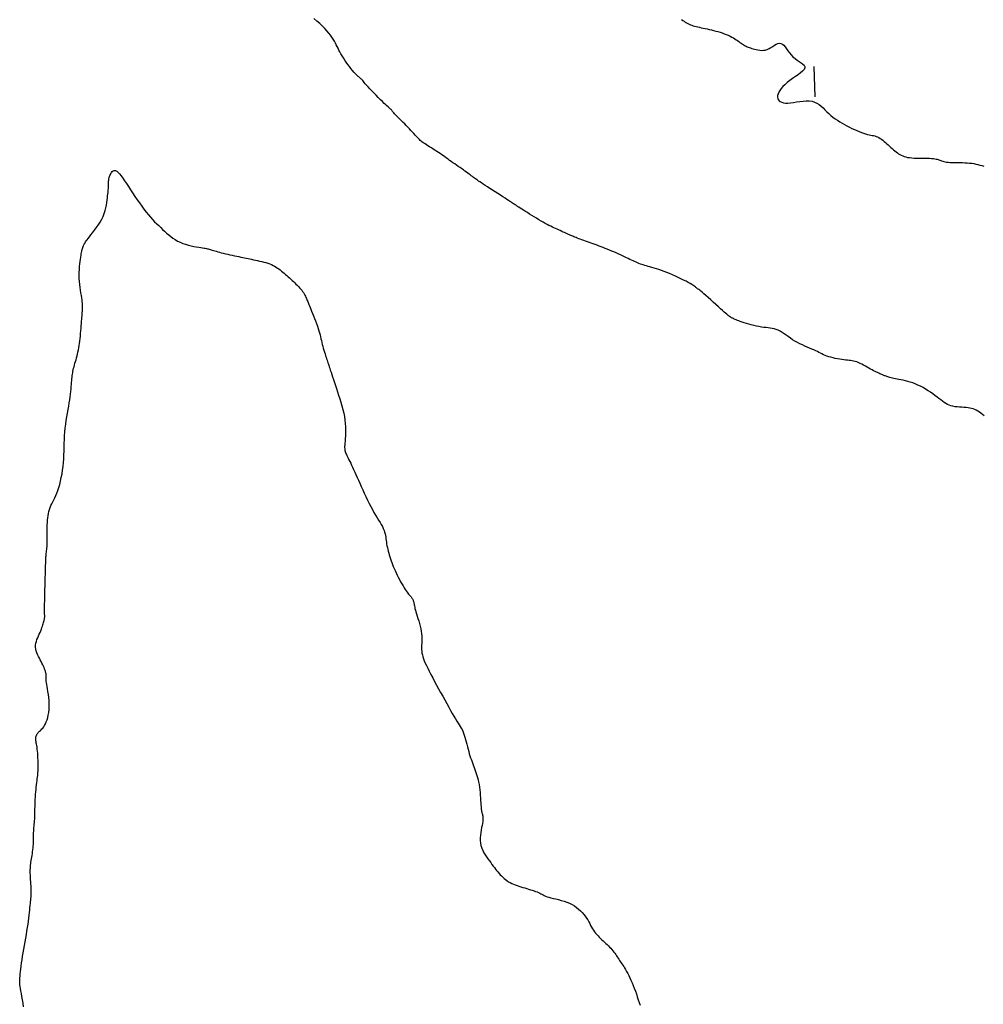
# Model space of a CAD drawing. Header units: millimetres. Extents: x 32690613 to 32693367, y 5343692 to 5344708.
# Tile 843 of 1009: x 32692958 to 32692990, y 5344337 to 5344370. Entities that reach past the tile are written whole.
import ezdxf

# ---------------------------------------------------------------- set-up
doc = ezdxf.new("R2010")
doc.units = ezdxf.units.MM
doc.header["$LTSCALE"] = 20
doc.layers.add('02-DGM_HL_491.50', color=72, linetype='Continuous')
doc.layers.add('02-DGM_HL_492.00', color=82, linetype='Continuous')

msp = doc.modelspace()

# ---------------------------------------------------------------- linework, layer by layer
at = {"layer": '02-DGM_HL_491.50', "elevation": 491.5, "flags": 128}
msp.add_lwpolyline([(32692958.275, 5344337.271), (32692958.255, 5344337.388), (32692958.236, 5344337.5), (32692958.218, 5344337.607), (32692958.201, 5344337.706), (32692958.186, 5344337.794), (32692958.173, 5344337.872), (32692958.162, 5344337.937), (32692958.154, 5344337.991), (32692958.149, 5344338.039), (32692958.146, 5344338.082), (32692958.146, 5344338.125), (32692958.148, 5344338.169), (32692958.151, 5344338.219), (32692958.157, 5344338.276), (32692958.164, 5344338.344), (32692958.173, 5344338.423), (32692958.184, 5344338.51), (32692958.196, 5344338.605), (32692958.21, 5344338.707), (32692958.226, 5344338.815), (32692958.243, 5344338.927), (32692958.261, 5344339.043), (32692958.281, 5344339.161), (32692958.302, 5344339.28), (32692958.323, 5344339.4), (32692958.344, 5344339.519), (32692958.364, 5344339.637), (32692958.384, 5344339.753), (32692958.403, 5344339.865), (32692958.419, 5344339.973), (32692958.434, 5344340.077), (32692958.446, 5344340.175), (32692958.457, 5344340.268), (32692958.467, 5344340.356), (32692958.475, 5344340.438), (32692958.482, 5344340.515), (32692958.489, 5344340.587), (32692958.496, 5344340.652), (32692958.502, 5344340.712), (32692958.508, 5344340.768), (32692958.513, 5344340.821), (32692958.518, 5344340.872), (32692958.521, 5344340.923), (32692958.524, 5344340.975), (32692958.525, 5344341.03), (32692958.524, 5344341.089), (32692958.522, 5344341.153), (32692958.519, 5344341.221), (32692958.514, 5344341.292), (32692958.51, 5344341.364), (32692958.505, 5344341.437), (32692958.5, 5344341.508), (32692958.496, 5344341.576), (32692958.494, 5344341.641), (32692958.492, 5344341.701), (32692958.493, 5344341.757), (32692958.495, 5344341.81), (32692958.498, 5344341.86), (32692958.503, 5344341.909), (32692958.509, 5344341.958), (32692958.516, 5344342.008), (32692958.524, 5344342.059), (32692958.532, 5344342.113), (32692958.542, 5344342.169), (32692958.551, 5344342.227), (32692958.561, 5344342.287), (32692958.57, 5344342.348), (32692958.578, 5344342.409), (32692958.585, 5344342.472), (32692958.591, 5344342.535), (32692958.595, 5344342.597), (32692958.597, 5344342.66), (32692958.599, 5344342.722), (32692958.6, 5344342.783), (32692958.6, 5344342.844), (32692958.601, 5344342.904), (32692958.602, 5344342.964), (32692958.605, 5344343.022), (32692958.608, 5344343.078), (32692958.613, 5344343.135), (32692958.618, 5344343.19), (32692958.624, 5344343.246), (32692958.629, 5344343.303), (32692958.635, 5344343.361), (32692958.639, 5344343.42), (32692958.642, 5344343.482), (32692958.645, 5344343.546), (32692958.646, 5344343.612), (32692958.646, 5344343.681), (32692958.646, 5344343.752), (32692958.647, 5344343.825), (32692958.648, 5344343.901), (32692958.65, 5344343.978), (32692958.653, 5344344.058), (32692958.658, 5344344.139), (32692958.665, 5344344.221), (32692958.672, 5344344.303), (32692958.68, 5344344.384), (32692958.689, 5344344.462), (32692958.698, 5344344.537), (32692958.707, 5344344.609), (32692958.715, 5344344.674), (32692958.723, 5344344.734), (32692958.73, 5344344.79), (32692958.735, 5344344.842), (32692958.74, 5344344.893), (32692958.745, 5344344.945), (32692958.748, 5344344.998), (32692958.75, 5344345.055), (32692958.751, 5344345.118), (32692958.751, 5344345.187), (32692958.75, 5344345.261), (32692958.748, 5344345.338), (32692958.745, 5344345.417), (32692958.741, 5344345.495), (32692958.735, 5344345.571), (32692958.729, 5344345.643), (32692958.722, 5344345.709), (32692958.714, 5344345.767), (32692958.706, 5344345.819), (32692958.697, 5344345.864), (32692958.689, 5344345.905), (32692958.682, 5344345.942), (32692958.676, 5344345.975), (32692958.672, 5344346.007), (32692958.671, 5344346.037), (32692958.672, 5344346.067), (32692958.677, 5344346.097), (32692958.684, 5344346.126), (32692958.693, 5344346.154), (32692958.705, 5344346.181), (32692958.72, 5344346.206), (32692958.736, 5344346.231), (32692958.755, 5344346.253), (32692958.776, 5344346.274), (32692958.799, 5344346.294), (32692958.824, 5344346.315), (32692958.849, 5344346.339), (32692958.876, 5344346.365), (32692958.903, 5344346.397), (32692958.931, 5344346.434), (32692958.959, 5344346.479), (32692958.987, 5344346.533), (32692959.015, 5344346.594), (32692959.04, 5344346.664), (32692959.063, 5344346.739), (32692959.083, 5344346.821), (32692959.099, 5344346.909), (32692959.11, 5344347.001), (32692959.115, 5344347.097), (32692959.115, 5344347.197), (32692959.109, 5344347.298), (32692959.099, 5344347.398), (32692959.087, 5344347.496), (32692959.072, 5344347.589), (32692959.058, 5344347.676), (32692959.044, 5344347.754), (32692959.032, 5344347.822), (32692959.022, 5344347.879), (32692959.016, 5344347.924), (32692959.012, 5344347.96), (32692959.01, 5344347.989), (32692959.009, 5344348.012), (32692959.009, 5344348.03), (32692959.01, 5344348.046), (32692959.012, 5344348.061), (32692959.013, 5344348.076), (32692959.014, 5344348.092), (32692959.015, 5344348.109), (32692959.014, 5344348.128), (32692959.012, 5344348.148), (32692959.009, 5344348.172), (32692959.004, 5344348.198), (32692958.996, 5344348.227), (32692958.987, 5344348.26), (32692958.974, 5344348.296), (32692958.96, 5344348.335), (32692958.942, 5344348.377), (32692958.923, 5344348.422), (32692958.901, 5344348.469), (32692958.876, 5344348.519), (32692958.849, 5344348.571), (32692958.82, 5344348.625), (32692958.789, 5344348.681), (32692958.759, 5344348.739), (32692958.731, 5344348.798), (32692958.706, 5344348.858), (32692958.686, 5344348.918), (32692958.672, 5344348.98), (32692958.665, 5344349.042), (32692958.667, 5344349.105), (32692958.676, 5344349.168), (32692958.692, 5344349.23), (32692958.712, 5344349.292), (32692958.735, 5344349.352), (32692958.761, 5344349.412), (32692958.787, 5344349.47), (32692958.812, 5344349.526), (32692958.835, 5344349.58), (32692958.855, 5344349.632), (32692958.874, 5344349.681), (32692958.89, 5344349.727), (32692958.905, 5344349.771), (32692958.918, 5344349.811), (32692958.929, 5344349.848), (32692958.938, 5344349.881), (32692958.945, 5344349.911), (32692958.952, 5344349.938), (32692958.956, 5344349.962), (32692958.96, 5344349.983), (32692958.962, 5344350.003), (32692958.964, 5344350.022), (32692958.965, 5344350.039), (32692958.965, 5344350.056), (32692958.965, 5344350.074), (32692958.964, 5344350.093), (32692958.963, 5344350.115), (32692958.962, 5344350.141), (32692958.961, 5344350.173), (32692958.961, 5344350.212), (32692958.96, 5344350.26), (32692958.961, 5344350.317), (32692958.961, 5344350.385), (32692958.963, 5344350.462), (32692958.964, 5344350.548), (32692958.966, 5344350.639), (32692958.969, 5344350.736), (32692958.971, 5344350.836), (32692958.974, 5344350.937), (32692958.977, 5344351.038), (32692958.98, 5344351.138), (32692958.982, 5344351.235), (32692958.985, 5344351.329), (32692958.987, 5344351.419), (32692958.99, 5344351.504), (32692958.992, 5344351.584), (32692958.994, 5344351.658), (32692958.996, 5344351.724), (32692958.998, 5344351.783), (32692958.999, 5344351.835), (32692959.001, 5344351.882), (32692959.002, 5344351.924), (32692959.004, 5344351.963), (32692959.007, 5344352), (32692959.009, 5344352.036), (32692959.013, 5344352.072), (32692959.017, 5344352.11), (32692959.022, 5344352.149), (32692959.026, 5344352.19), (32692959.031, 5344352.234), (32692959.036, 5344352.282), (32692959.04, 5344352.333), (32692959.043, 5344352.389), (32692959.045, 5344352.449), (32692959.047, 5344352.514), (32692959.047, 5344352.583), (32692959.047, 5344352.656), (32692959.046, 5344352.732), (32692959.046, 5344352.809), (32692959.046, 5344352.888), (32692959.047, 5344352.966), (32692959.049, 5344353.045), (32692959.053, 5344353.121), (32692959.058, 5344353.197), (32692959.066, 5344353.27), (32692959.076, 5344353.342), (32692959.088, 5344353.413), (32692959.104, 5344353.481), (32692959.122, 5344353.548), (32692959.144, 5344353.612), (32692959.169, 5344353.675), (32692959.198, 5344353.737), (32692959.228, 5344353.799), (32692959.261, 5344353.864), (32692959.294, 5344353.932), (32692959.328, 5344354.005), (32692959.361, 5344354.084), (32692959.394, 5344354.17), (32692959.426, 5344354.265), (32692959.455, 5344354.367), (32692959.483, 5344354.477), (32692959.508, 5344354.591), (32692959.531, 5344354.711), (32692959.55, 5344354.833), (32692959.566, 5344354.957), (32692959.579, 5344355.083), (32692959.588, 5344355.208), (32692959.594, 5344355.333), (32692959.598, 5344355.459), (32692959.601, 5344355.584), (32692959.604, 5344355.709), (32692959.608, 5344355.834), (32692959.614, 5344355.96), (32692959.623, 5344356.085), (32692959.636, 5344356.211), (32692959.652, 5344356.336), (32692959.67, 5344356.459), (32692959.689, 5344356.581), (32692959.709, 5344356.7), (32692959.73, 5344356.816), (32692959.749, 5344356.929), (32692959.767, 5344357.036), (32692959.782, 5344357.138), (32692959.796, 5344357.235), (32692959.807, 5344357.327), (32692959.817, 5344357.413), (32692959.826, 5344357.494), (32692959.833, 5344357.57), (32692959.839, 5344357.641), (32692959.845, 5344357.706), (32692959.85, 5344357.766), (32692959.855, 5344357.822), (32692959.86, 5344357.875), (32692959.866, 5344357.925), (32692959.872, 5344357.973), (32692959.88, 5344358.021), (32692959.889, 5344358.069), (32692959.899, 5344358.118), (32692959.911, 5344358.168), (32692959.925, 5344358.221), (32692959.94, 5344358.275), (32692959.956, 5344358.332), (32692959.973, 5344358.389), (32692959.989, 5344358.449), (32692960.006, 5344358.51), (32692960.022, 5344358.572), (32692960.037, 5344358.636), (32692960.052, 5344358.702), (32692960.066, 5344358.769), (32692960.079, 5344358.838), (32692960.091, 5344358.91), (32692960.102, 5344358.984), (32692960.113, 5344359.061), (32692960.123, 5344359.141), (32692960.132, 5344359.224), (32692960.141, 5344359.308), (32692960.149, 5344359.393), (32692960.156, 5344359.477), (32692960.163, 5344359.559), (32692960.169, 5344359.637), (32692960.174, 5344359.71), (32692960.179, 5344359.776), (32692960.183, 5344359.835), (32692960.187, 5344359.887), (32692960.19, 5344359.933), (32692960.193, 5344359.974), (32692960.195, 5344360.01), (32692960.198, 5344360.043), (32692960.2, 5344360.074), (32692960.202, 5344360.102), (32692960.204, 5344360.131), (32692960.206, 5344360.159), (32692960.206, 5344360.189), (32692960.206, 5344360.223), (32692960.204, 5344360.26), (32692960.201, 5344360.303), (32692960.195, 5344360.353), (32692960.187, 5344360.41), (32692960.177, 5344360.477), (32692960.164, 5344360.552), (32692960.15, 5344360.634), (32692960.137, 5344360.721), (32692960.124, 5344360.814), (32692960.112, 5344360.909), (32692960.103, 5344361.008), (32692960.097, 5344361.107), (32692960.095, 5344361.207), (32692960.097, 5344361.306), (32692960.101, 5344361.403), (32692960.108, 5344361.496), (32692960.117, 5344361.584), (32692960.126, 5344361.667), (32692960.136, 5344361.743), (32692960.146, 5344361.81), (32692960.155, 5344361.868), (32692960.163, 5344361.918), (32692960.171, 5344361.961), (32692960.178, 5344361.997), (32692960.185, 5344362.027), (32692960.191, 5344362.053), (32692960.197, 5344362.076), (32692960.202, 5344362.096), (32692960.208, 5344362.114), (32692960.213, 5344362.131), (32692960.219, 5344362.147), (32692960.224, 5344362.162), (32692960.23, 5344362.177), (32692960.237, 5344362.192), (32692960.244, 5344362.207), (32692960.252, 5344362.223), (32692960.261, 5344362.239), (32692960.272, 5344362.258), (32692960.285, 5344362.279), (32692960.302, 5344362.305), (32692960.324, 5344362.336), (32692960.352, 5344362.373), (32692960.386, 5344362.418), (32692960.427, 5344362.471), (32692960.477, 5344362.534), (32692960.533, 5344362.605), (32692960.593, 5344362.684), (32692960.654, 5344362.768), (32692960.716, 5344362.857), (32692960.775, 5344362.949), (32692960.829, 5344363.044), (32692960.877, 5344363.139), (32692960.915, 5344363.235), (32692960.946, 5344363.329), (32692960.97, 5344363.42), (32692960.988, 5344363.509), (32692961.002, 5344363.593), (32692961.012, 5344363.673), (32692961.019, 5344363.746), (32692961.025, 5344363.812), (32692961.031, 5344363.871), (32692961.037, 5344363.924), (32692961.042, 5344363.97), (32692961.046, 5344364.011), (32692961.05, 5344364.048), (32692961.053, 5344364.081), (32692961.055, 5344364.113), (32692961.056, 5344364.143), (32692961.056, 5344364.172), (32692961.056, 5344364.201), (32692961.056, 5344364.231), (32692961.056, 5344364.262), (32692961.058, 5344364.295), (32692961.061, 5344364.33), (32692961.067, 5344364.367), (32692961.076, 5344364.408), (32692961.089, 5344364.451), (32692961.105, 5344364.496), (32692961.125, 5344364.538), (32692961.149, 5344364.577), (32692961.176, 5344364.609), (32692961.207, 5344364.632), (32692961.241, 5344364.642), (32692961.279, 5344364.638), (32692961.32, 5344364.617), (32692961.364, 5344364.581), (32692961.412, 5344364.53), (32692961.464, 5344364.467), (32692961.518, 5344364.392), (32692961.577, 5344364.308), (32692961.638, 5344364.216), (32692961.703, 5344364.117), (32692961.771, 5344364.013), (32692961.842, 5344363.906), (32692961.915, 5344363.796), (32692961.989, 5344363.687), (32692962.064, 5344363.579), (32692962.139, 5344363.473), (32692962.213, 5344363.373), (32692962.286, 5344363.278), (32692962.358, 5344363.191), (32692962.427, 5344363.11), (32692962.496, 5344363.035), (32692962.563, 5344362.966), (32692962.63, 5344362.9), (32692962.695, 5344362.837), (32692962.76, 5344362.775), (32692962.825, 5344362.715), (32692962.89, 5344362.655), (32692962.956, 5344362.596), (32692963.023, 5344362.538), (32692963.091, 5344362.482), (32692963.163, 5344362.429), (32692963.237, 5344362.379), (32692963.315, 5344362.334), (32692963.398, 5344362.293), (32692963.485, 5344362.257), (32692963.575, 5344362.226), (32692963.666, 5344362.2), (32692963.757, 5344362.178), (32692963.844, 5344362.159), (32692963.927, 5344362.143), (32692964.004, 5344362.13), (32692964.072, 5344362.119), (32692964.13, 5344362.11), (32692964.179, 5344362.102), (32692964.221, 5344362.095), (32692964.257, 5344362.088), (32692964.29, 5344362.082), (32692964.32, 5344362.075), (32692964.349, 5344362.067), (32692964.38, 5344362.059), (32692964.413, 5344362.049), (32692964.449, 5344362.038), (32692964.488, 5344362.025), (32692964.531, 5344362.012), (32692964.578, 5344361.998), (32692964.629, 5344361.982), (32692964.685, 5344361.967), (32692964.745, 5344361.951), (32692964.811, 5344361.934), (32692964.881, 5344361.918), (32692964.953, 5344361.901), (32692965.027, 5344361.885), (32692965.102, 5344361.868), (32692965.176, 5344361.853), (32692965.248, 5344361.837), (32692965.318, 5344361.823), (32692965.383, 5344361.809), (32692965.445, 5344361.796), (32692965.505, 5344361.784), (32692965.563, 5344361.772), (32692965.62, 5344361.76), (32692965.679, 5344361.748), (32692965.738, 5344361.735), (32692965.8, 5344361.722), (32692965.864, 5344361.709), (32692965.931, 5344361.694), (32692965.999, 5344361.679), (32692966.067, 5344361.663), (32692966.135, 5344361.645), (32692966.202, 5344361.627), (32692966.266, 5344361.606), (32692966.328, 5344361.584), (32692966.385, 5344361.561), (32692966.439, 5344361.536), (32692966.489, 5344361.509), (32692966.537, 5344361.48), (32692966.583, 5344361.45), (32692966.628, 5344361.419), (32692966.672, 5344361.386), (32692966.715, 5344361.352), (32692966.758, 5344361.317), (32692966.801, 5344361.28), (32692966.844, 5344361.243), (32692966.887, 5344361.204), (32692966.931, 5344361.165), (32692966.974, 5344361.126), (32692967.017, 5344361.086), (32692967.06, 5344361.046), (32692967.103, 5344361.006), (32692967.146, 5344360.966), (32692967.188, 5344360.926), (32692967.229, 5344360.886), (32692967.269, 5344360.846), (32692967.306, 5344360.805), (32692967.342, 5344360.765), (32692967.375, 5344360.725), (32692967.405, 5344360.684), (32692967.432, 5344360.644), (32692967.456, 5344360.604), (32692967.478, 5344360.565), (32692967.498, 5344360.526), (32692967.516, 5344360.489), (32692967.532, 5344360.454), (32692967.547, 5344360.42), (32692967.56, 5344360.388), (32692967.573, 5344360.357), (32692967.585, 5344360.324), (32692967.598, 5344360.29), (32692967.613, 5344360.252), (32692967.629, 5344360.209), (32692967.649, 5344360.16), (32692967.671, 5344360.102), (32692967.698, 5344360.037), (32692967.728, 5344359.963), (32692967.76, 5344359.884), (32692967.793, 5344359.802), (32692967.826, 5344359.717), (32692967.858, 5344359.633), (32692967.888, 5344359.55), (32692967.915, 5344359.471), (32692967.938, 5344359.396), (32692967.958, 5344359.327), (32692967.976, 5344359.261), (32692967.991, 5344359.197), (32692968.006, 5344359.136), (32692968.02, 5344359.075), (32692968.034, 5344359.015), (32692968.049, 5344358.953), (32692968.065, 5344358.891), (32692968.083, 5344358.827), (32692968.102, 5344358.764), (32692968.121, 5344358.701), (32692968.14, 5344358.641), (32692968.159, 5344358.582), (32692968.177, 5344358.528), (32692968.193, 5344358.477), (32692968.208, 5344358.431), (32692968.222, 5344358.389), (32692968.235, 5344358.348), (32692968.249, 5344358.308), (32692968.263, 5344358.266), (32692968.278, 5344358.22), (32692968.294, 5344358.169), (32692968.313, 5344358.111), (32692968.335, 5344358.045), (32692968.359, 5344357.971), (32692968.386, 5344357.89), (32692968.415, 5344357.802), (32692968.446, 5344357.709), (32692968.478, 5344357.609), (32692968.512, 5344357.506), (32692968.548, 5344357.398), (32692968.584, 5344357.286), (32692968.621, 5344357.172), (32692968.657, 5344357.056), (32692968.691, 5344356.939), (32692968.723, 5344356.821), (32692968.75, 5344356.703), (32692968.774, 5344356.586), (32692968.792, 5344356.471), (32692968.804, 5344356.358), (32692968.81, 5344356.249), (32692968.812, 5344356.144), (32692968.81, 5344356.045), (32692968.806, 5344355.951), (32692968.801, 5344355.866), (32692968.795, 5344355.788), (32692968.789, 5344355.721), (32692968.785, 5344355.663), (32692968.782, 5344355.614), (32692968.782, 5344355.572), (32692968.783, 5344355.536), (32692968.786, 5344355.504), (32692968.791, 5344355.474), (32692968.799, 5344355.445), (32692968.809, 5344355.416), (32692968.822, 5344355.383), (32692968.838, 5344355.348), (32692968.856, 5344355.31), (32692968.876, 5344355.269), (32692968.899, 5344355.223), (32692968.923, 5344355.174), (32692968.95, 5344355.12), (32692968.979, 5344355.061), (32692969.009, 5344354.997), (32692969.041, 5344354.928), (32692969.076, 5344354.853), (32692969.112, 5344354.774), (32692969.15, 5344354.69), (32692969.19, 5344354.6), (32692969.232, 5344354.505), (32692969.277, 5344354.405), (32692969.324, 5344354.3), (32692969.372, 5344354.192), (32692969.423, 5344354.081), (32692969.475, 5344353.97), (32692969.527, 5344353.858), (32692969.581, 5344353.749), (32692969.635, 5344353.644), (32692969.689, 5344353.543), (32692969.742, 5344353.448), (32692969.795, 5344353.359), (32692969.846, 5344353.275), (32692969.894, 5344353.196), (32692969.939, 5344353.122), (32692969.98, 5344353.052), (32692970.016, 5344352.986), (32692970.046, 5344352.923), (32692970.071, 5344352.863), (32692970.09, 5344352.805), (32692970.104, 5344352.749), (32692970.116, 5344352.694), (32692970.125, 5344352.64), (32692970.132, 5344352.586), (32692970.139, 5344352.532), (32692970.147, 5344352.477), (32692970.156, 5344352.42), (32692970.167, 5344352.362), (32692970.18, 5344352.303), (32692970.193, 5344352.243), (32692970.208, 5344352.182), (32692970.224, 5344352.121), (32692970.242, 5344352.059), (32692970.26, 5344351.997), (32692970.28, 5344351.936), (32692970.301, 5344351.873), (32692970.323, 5344351.811), (32692970.347, 5344351.747), (32692970.373, 5344351.682), (32692970.401, 5344351.616), (32692970.431, 5344351.548), (32692970.464, 5344351.477), (32692970.5, 5344351.404), (32692970.537, 5344351.331), (32692970.575, 5344351.257), (32692970.615, 5344351.184), (32692970.654, 5344351.114), (32692970.692, 5344351.048), (32692970.729, 5344350.987), (32692970.764, 5344350.933), (32692970.795, 5344350.886), (32692970.824, 5344350.845), (32692970.851, 5344350.811), (32692970.875, 5344350.781), (32692970.898, 5344350.755), (32692970.918, 5344350.732), (32692970.937, 5344350.71), (32692970.954, 5344350.69), (32692970.969, 5344350.67), (32692970.984, 5344350.649), (32692970.997, 5344350.628), (32692971.009, 5344350.607), (32692971.02, 5344350.585), (32692971.029, 5344350.562), (32692971.037, 5344350.538), (32692971.044, 5344350.513), (32692971.05, 5344350.486), (32692971.055, 5344350.458), (32692971.06, 5344350.426), (32692971.066, 5344350.39), (32692971.074, 5344350.351), (32692971.083, 5344350.305), (32692971.096, 5344350.254), (32692971.112, 5344350.196), (32692971.132, 5344350.13), (32692971.155, 5344350.059), (32692971.18, 5344349.981), (32692971.205, 5344349.9), (32692971.229, 5344349.816), (32692971.252, 5344349.731), (32692971.272, 5344349.645), (32692971.287, 5344349.561), (32692971.297, 5344349.478), (32692971.303, 5344349.397), (32692971.305, 5344349.319), (32692971.305, 5344349.243), (32692971.303, 5344349.17), (32692971.301, 5344349.1), (32692971.301, 5344349.033), (32692971.302, 5344348.969), (32692971.306, 5344348.908), (32692971.313, 5344348.849), (32692971.325, 5344348.789), (32692971.34, 5344348.729), (32692971.361, 5344348.665), (32692971.387, 5344348.597), (32692971.418, 5344348.523), (32692971.456, 5344348.441), (32692971.5, 5344348.351), (32692971.55, 5344348.253), (32692971.604, 5344348.147), (32692971.663, 5344348.037), (32692971.726, 5344347.921), (32692971.79, 5344347.802), (32692971.857, 5344347.681), (32692971.924, 5344347.559), (32692971.991, 5344347.437), (32692972.058, 5344347.316), (32692972.123, 5344347.198), (32692972.187, 5344347.084), (32692972.248, 5344346.975), (32692972.306, 5344346.874), (32692972.36, 5344346.78), (32692972.41, 5344346.696), (32692972.456, 5344346.623), (32692972.497, 5344346.558), (32692972.534, 5344346.5), (32692972.567, 5344346.446), (32692972.597, 5344346.395), (32692972.625, 5344346.343), (32692972.651, 5344346.289), (32692972.675, 5344346.23), (32692972.697, 5344346.165), (32692972.719, 5344346.095), (32692972.74, 5344346.02), (32692972.76, 5344345.943), (32692972.781, 5344345.864), (32692972.801, 5344345.784), (32692972.821, 5344345.706), (32692972.841, 5344345.629), (32692972.862, 5344345.555), (32692972.884, 5344345.485), (32692972.906, 5344345.417), (32692972.929, 5344345.351), (32692972.951, 5344345.287), (32692972.974, 5344345.224), (32692972.997, 5344345.162), (32692973.021, 5344345.1), (32692973.044, 5344345.038), (32692973.067, 5344344.976), (32692973.089, 5344344.912), (32692973.111, 5344344.846), (32692973.131, 5344344.778), (32692973.149, 5344344.706), (32692973.166, 5344344.63), (32692973.181, 5344344.55), (32692973.194, 5344344.465), (32692973.204, 5344344.376), (32692973.213, 5344344.287), (32692973.22, 5344344.197), (32692973.226, 5344344.11), (32692973.231, 5344344.028), (32692973.236, 5344343.953), (32692973.241, 5344343.885), (32692973.245, 5344343.828), (32692973.25, 5344343.779), (32692973.255, 5344343.739), (32692973.26, 5344343.704), (32692973.265, 5344343.673), (32692973.271, 5344343.646), (32692973.276, 5344343.62), (32692973.282, 5344343.595), (32692973.289, 5344343.568), (32692973.295, 5344343.54), (32692973.3, 5344343.508), (32692973.304, 5344343.472), (32692973.305, 5344343.432), (32692973.304, 5344343.387), (32692973.3, 5344343.335), (32692973.292, 5344343.276), (32692973.28, 5344343.209), (32692973.266, 5344343.136), (32692973.25, 5344343.057), (32692973.236, 5344342.974), (32692973.225, 5344342.889), (32692973.218, 5344342.803), (32692973.218, 5344342.716), (32692973.226, 5344342.631), (32692973.243, 5344342.548), (32692973.269, 5344342.469), (32692973.302, 5344342.392), (32692973.34, 5344342.317), (32692973.383, 5344342.246), (32692973.427, 5344342.178), (32692973.473, 5344342.113), (32692973.518, 5344342.05), (32692973.561, 5344341.991), (32692973.602, 5344341.934), (32692973.642, 5344341.88), (32692973.681, 5344341.829), (32692973.719, 5344341.779), (32692973.757, 5344341.731), (32692973.795, 5344341.685), (32692973.834, 5344341.64), (32692973.874, 5344341.596), (32692973.915, 5344341.554), (32692973.957, 5344341.513), (32692974.001, 5344341.474), (32692974.047, 5344341.436), (32692974.095, 5344341.401), (32692974.144, 5344341.368), (32692974.196, 5344341.337), (32692974.251, 5344341.309), (32692974.307, 5344341.284), (32692974.366, 5344341.26), (32692974.426, 5344341.239), (32692974.487, 5344341.218), (32692974.55, 5344341.199), (32692974.613, 5344341.18), (32692974.676, 5344341.161), (32692974.739, 5344341.143), (32692974.801, 5344341.125), (32692974.863, 5344341.106), (32692974.922, 5344341.088), (32692974.979, 5344341.069), (32692975.032, 5344341.05), (32692975.081, 5344341.031), (32692975.126, 5344341.012), (32692975.167, 5344340.993), (32692975.203, 5344340.974), (32692975.239, 5344340.954), (32692975.275, 5344340.935), (32692975.314, 5344340.915), (32692975.358, 5344340.896), (32692975.408, 5344340.877), (32692975.466, 5344340.859), (32692975.534, 5344340.84), (32692975.611, 5344340.822), (32692975.694, 5344340.802), (32692975.782, 5344340.781), (32692975.872, 5344340.757), (32692975.964, 5344340.73), (32692976.054, 5344340.699), (32692976.141, 5344340.663), (32692976.223, 5344340.622), (32692976.301, 5344340.576), (32692976.373, 5344340.526), (32692976.44, 5344340.473), (32692976.502, 5344340.417), (32692976.559, 5344340.359), (32692976.611, 5344340.299), (32692976.658, 5344340.238), (32692976.699, 5344340.177), (32692976.737, 5344340.117), (32692976.771, 5344340.056), (32692976.803, 5344339.997), (32692976.833, 5344339.939), (32692976.863, 5344339.883), (32692976.894, 5344339.828), (32692976.926, 5344339.776), (32692976.96, 5344339.727), (32692976.997, 5344339.679), (32692977.036, 5344339.634), (32692977.076, 5344339.591), (32692977.117, 5344339.549), (32692977.159, 5344339.508), (32692977.202, 5344339.467), (32692977.245, 5344339.427), (32692977.289, 5344339.387), (32692977.332, 5344339.347), (32692977.374, 5344339.307), (32692977.415, 5344339.267), (32692977.455, 5344339.227), (32692977.493, 5344339.187), (32692977.53, 5344339.146), (32692977.564, 5344339.106), (32692977.595, 5344339.066), (32692977.625, 5344339.025), (32692977.652, 5344338.985), (32692977.679, 5344338.945), (32692977.704, 5344338.905), (32692977.729, 5344338.866), (32692977.754, 5344338.827), (32692977.779, 5344338.789), (32692977.804, 5344338.751), (32692977.831, 5344338.714), (32692977.858, 5344338.675), (32692977.886, 5344338.634), (32692977.916, 5344338.59), (32692977.946, 5344338.543), (32692977.978, 5344338.491), (32692978.011, 5344338.432), (32692978.045, 5344338.368), (32692978.081, 5344338.298), (32692978.117, 5344338.222), (32692978.153, 5344338.141), (32692978.19, 5344338.057), (32692978.226, 5344337.969), (32692978.261, 5344337.879), (32692978.296, 5344337.786), (32692978.329, 5344337.692), (32692978.361, 5344337.598), (32692978.392, 5344337.506), (32692978.422, 5344337.416), (32692978.45, 5344337.33)], dxfattribs=at)
at = {"layer": '02-DGM_HL_492.00', "elevation": 492, "flags": 128}
for points in [[(32692989.718, 5344356.611), (32692989.663, 5344356.659), (32692989.608, 5344356.701), (32692989.556, 5344356.738), (32692989.505, 5344356.77), (32692989.455, 5344356.798), (32692989.405, 5344356.821), (32692989.354, 5344356.841), (32692989.301, 5344356.857), (32692989.245, 5344356.869), (32692989.184, 5344356.879), (32692989.119, 5344356.886), (32692989.05, 5344356.89), (32692988.978, 5344356.895), (32692988.906, 5344356.899), (32692988.833, 5344356.905), (32692988.761, 5344356.913), (32692988.691, 5344356.925), (32692988.626, 5344356.94), (32692988.565, 5344356.961), (32692988.508, 5344356.987), (32692988.453, 5344357.018), (32692988.399, 5344357.053), (32692988.345, 5344357.092), (32692988.29, 5344357.134), (32692988.232, 5344357.18), (32692988.17, 5344357.228), (32692988.103, 5344357.279), (32692988.031, 5344357.331), (32692987.956, 5344357.384), (32692987.877, 5344357.436), (32692987.795, 5344357.487), (32692987.712, 5344357.535), (32692987.628, 5344357.58), (32692987.543, 5344357.621), (32692987.458, 5344357.657), (32692987.374, 5344357.688), (32692987.292, 5344357.715), (32692987.212, 5344357.738), (32692987.134, 5344357.758), (32692987.06, 5344357.776), (32692986.99, 5344357.791), (32692986.924, 5344357.805), (32692986.864, 5344357.818), (32692986.808, 5344357.829), (32692986.757, 5344357.84), (32692986.71, 5344357.851), (32692986.668, 5344357.86), (32692986.628, 5344357.87), (32692986.593, 5344357.879), (32692986.56, 5344357.888), (32692986.529, 5344357.897), (32692986.501, 5344357.907), (32692986.473, 5344357.917), (32692986.447, 5344357.927), (32692986.42, 5344357.938), (32692986.393, 5344357.95), (32692986.364, 5344357.963), (32692986.334, 5344357.977), (32692986.301, 5344357.992), (32692986.265, 5344358.008), (32692986.226, 5344358.026), (32692986.185, 5344358.046), (32692986.141, 5344358.067), (32692986.095, 5344358.09), (32692986.045, 5344358.116), (32692985.994, 5344358.144), (32692985.939, 5344358.174), (32692985.883, 5344358.206), (32692985.825, 5344358.239), (32692985.766, 5344358.271), (32692985.708, 5344358.301), (32692985.65, 5344358.33), (32692985.594, 5344358.355), (32692985.54, 5344358.377), (32692985.488, 5344358.393), (32692985.438, 5344358.405), (32692985.389, 5344358.414), (32692985.34, 5344358.421), (32692985.289, 5344358.426), (32692985.237, 5344358.431), (32692985.18, 5344358.437), (32692985.12, 5344358.444), (32692985.055, 5344358.453), (32692984.986, 5344358.464), (32692984.914, 5344358.477), (32692984.841, 5344358.493), (32692984.769, 5344358.51), (32692984.698, 5344358.528), (32692984.63, 5344358.548), (32692984.567, 5344358.569), (32692984.509, 5344358.591), (32692984.456, 5344358.614), (32692984.405, 5344358.638), (32692984.356, 5344358.662), (32692984.306, 5344358.688), (32692984.254, 5344358.715), (32692984.199, 5344358.742), (32692984.138, 5344358.771), (32692984.072, 5344358.8), (32692983.999, 5344358.83), (32692983.923, 5344358.862), (32692983.843, 5344358.896), (32692983.762, 5344358.932), (32692983.68, 5344358.97), (32692983.599, 5344359.012), (32692983.52, 5344359.056), (32692983.443, 5344359.104), (32692983.37, 5344359.153), (32692983.299, 5344359.204), (32692983.23, 5344359.253), (32692983.163, 5344359.301), (32692983.098, 5344359.345), (32692983.033, 5344359.383), (32692982.969, 5344359.416), (32692982.906, 5344359.441), (32692982.842, 5344359.46), (32692982.777, 5344359.474), (32692982.711, 5344359.484), (32692982.643, 5344359.492), (32692982.573, 5344359.5), (32692982.5, 5344359.509), (32692982.423, 5344359.52), (32692982.343, 5344359.534), (32692982.26, 5344359.551), (32692982.176, 5344359.571), (32692982.092, 5344359.593), (32692982.01, 5344359.615), (32692981.932, 5344359.638), (32692981.858, 5344359.661), (32692981.791, 5344359.683), (32692981.732, 5344359.703), (32692981.68, 5344359.721), (32692981.634, 5344359.738), (32692981.594, 5344359.754), (32692981.56, 5344359.769), (32692981.53, 5344359.782), (32692981.505, 5344359.794), (32692981.483, 5344359.805), (32692981.464, 5344359.814), (32692981.447, 5344359.823), (32692981.432, 5344359.832), (32692981.419, 5344359.84), (32692981.407, 5344359.847), (32692981.396, 5344359.854), (32692981.386, 5344359.862), (32692981.375, 5344359.869), (32692981.364, 5344359.877), (32692981.351, 5344359.886), (32692981.335, 5344359.899), (32692981.314, 5344359.915), (32692981.287, 5344359.938), (32692981.252, 5344359.968), (32692981.208, 5344360.007), (32692981.153, 5344360.056), (32692981.088, 5344360.115), (32692981.013, 5344360.183), (32692980.932, 5344360.257), (32692980.848, 5344360.333), (32692980.764, 5344360.41), (32692980.683, 5344360.483), (32692980.608, 5344360.55), (32692980.541, 5344360.609), (32692980.486, 5344360.657), (32692980.441, 5344360.694), (32692980.404, 5344360.723), (32692980.375, 5344360.745), (32692980.353, 5344360.762), (32692980.334, 5344360.774), (32692980.319, 5344360.785), (32692980.306, 5344360.794), (32692980.293, 5344360.805), (32692980.279, 5344360.817), (32692980.262, 5344360.83), (32692980.242, 5344360.846), (32692980.215, 5344360.865), (32692980.182, 5344360.887), (32692980.141, 5344360.913), (32692980.089, 5344360.943), (32692980.027, 5344360.978), (32692979.955, 5344361.017), (32692979.875, 5344361.058), (32692979.789, 5344361.101), (32692979.699, 5344361.144), (32692979.605, 5344361.188), (32692979.511, 5344361.23), (32692979.417, 5344361.269), (32692979.325, 5344361.306), (32692979.235, 5344361.339), (32692979.149, 5344361.369), (32692979.065, 5344361.397), (32692978.986, 5344361.422), (32692978.911, 5344361.445), (32692978.84, 5344361.466), (32692978.774, 5344361.485), (32692978.714, 5344361.503), (32692978.657, 5344361.519), (32692978.605, 5344361.535), (32692978.555, 5344361.551), (32692978.507, 5344361.566), (32692978.461, 5344361.582), (32692978.415, 5344361.599), (32692978.369, 5344361.618), (32692978.322, 5344361.637), (32692978.273, 5344361.659), (32692978.223, 5344361.682), (32692978.171, 5344361.706), (32692978.117, 5344361.732), (32692978.06, 5344361.759), (32692978.001, 5344361.788), (32692977.938, 5344361.818), (32692977.873, 5344361.848), (32692977.805, 5344361.88), (32692977.736, 5344361.912), (32692977.665, 5344361.944), (32692977.593, 5344361.975), (32692977.521, 5344362.007), (32692977.449, 5344362.037), (32692977.378, 5344362.066), (32692977.309, 5344362.094), (32692977.241, 5344362.121), (32692977.175, 5344362.146), (32692977.109, 5344362.17), (32692977.045, 5344362.194), (32692976.981, 5344362.217), (32692976.917, 5344362.24), (32692976.854, 5344362.263), (32692976.79, 5344362.285), (32692976.728, 5344362.307), (32692976.666, 5344362.329), (32692976.606, 5344362.351), (32692976.549, 5344362.372), (32692976.494, 5344362.392), (32692976.444, 5344362.411), (32692976.397, 5344362.428), (32692976.355, 5344362.445), (32692976.316, 5344362.46), (32692976.28, 5344362.475), (32692976.246, 5344362.489), (32692976.213, 5344362.503), (32692976.18, 5344362.518), (32692976.145, 5344362.534), (32692976.108, 5344362.55), (32692976.069, 5344362.568), (32692976.026, 5344362.588), (32692975.981, 5344362.608), (32692975.934, 5344362.629), (32692975.886, 5344362.651), (32692975.836, 5344362.673), (32692975.786, 5344362.696), (32692975.735, 5344362.719), (32692975.684, 5344362.742), (32692975.632, 5344362.766), (32692975.58, 5344362.791), (32692975.525, 5344362.817), (32692975.469, 5344362.845), (32692975.41, 5344362.875), (32692975.347, 5344362.909), (32692975.281, 5344362.946), (32692975.211, 5344362.987), (32692975.138, 5344363.031), (32692975.063, 5344363.077), (32692974.987, 5344363.124), (32692974.911, 5344363.171), (32692974.837, 5344363.218), (32692974.767, 5344363.263), (32692974.7, 5344363.305), (32692974.639, 5344363.344), (32692974.582, 5344363.379), (32692974.531, 5344363.412), (32692974.483, 5344363.441), (32692974.44, 5344363.468), (32692974.401, 5344363.493), (32692974.366, 5344363.515), (32692974.334, 5344363.536), (32692974.304, 5344363.555), (32692974.276, 5344363.573), (32692974.248, 5344363.592), (32692974.217, 5344363.613), (32692974.181, 5344363.637), (32692974.14, 5344363.664), (32692974.091, 5344363.696), (32692974.032, 5344363.735), (32692973.963, 5344363.78), (32692973.884, 5344363.831), (32692973.8, 5344363.886), (32692973.712, 5344363.942), (32692973.624, 5344363.999), (32692973.537, 5344364.055), (32692973.455, 5344364.108), (32692973.381, 5344364.156), (32692973.315, 5344364.198), (32692973.259, 5344364.234), (32692973.209, 5344364.267), (32692973.166, 5344364.295), (32692973.128, 5344364.321), (32692973.093, 5344364.345), (32692973.06, 5344364.368), (32692973.027, 5344364.391), (32692972.995, 5344364.416), (32692972.961, 5344364.441), (32692972.927, 5344364.468), (32692972.89, 5344364.496), (32692972.852, 5344364.526), (32692972.81, 5344364.557), (32692972.766, 5344364.59), (32692972.719, 5344364.624), (32692972.668, 5344364.661), (32692972.614, 5344364.699), (32692972.558, 5344364.738), (32692972.5, 5344364.777), (32692972.442, 5344364.818), (32692972.384, 5344364.858), (32692972.326, 5344364.897), (32692972.271, 5344364.936), (32692972.217, 5344364.974), (32692972.165, 5344365.012), (32692972.115, 5344365.048), (32692972.064, 5344365.084), (32692972.014, 5344365.12), (32692971.962, 5344365.157), (32692971.91, 5344365.193), (32692971.855, 5344365.23), (32692971.797, 5344365.268), (32692971.738, 5344365.307), (32692971.679, 5344365.345), (32692971.62, 5344365.382), (32692971.563, 5344365.418), (32692971.509, 5344365.452), (32692971.459, 5344365.484), (32692971.414, 5344365.513), (32692971.375, 5344365.539), (32692971.342, 5344365.562), (32692971.312, 5344365.584), (32692971.284, 5344365.606), (32692971.257, 5344365.629), (32692971.23, 5344365.655), (32692971.201, 5344365.684), (32692971.169, 5344365.717), (32692971.132, 5344365.756), (32692971.092, 5344365.8), (32692971.048, 5344365.848), (32692971.001, 5344365.898), (32692970.953, 5344365.951), (32692970.902, 5344366.006), (32692970.851, 5344366.06), (32692970.799, 5344366.114), (32692970.747, 5344366.167), (32692970.695, 5344366.218), (32692970.645, 5344366.267), (32692970.598, 5344366.314), (32692970.552, 5344366.358), (32692970.511, 5344366.399), (32692970.473, 5344366.437), (32692970.44, 5344366.471), (32692970.412, 5344366.501), (32692970.389, 5344366.528), (32692970.369, 5344366.551), (32692970.353, 5344366.572), (32692970.338, 5344366.591), (32692970.325, 5344366.607), (32692970.313, 5344366.622), (32692970.3, 5344366.636), (32692970.286, 5344366.649), (32692970.271, 5344366.663), (32692970.252, 5344366.679), (32692970.229, 5344366.699), (32692970.201, 5344366.723), (32692970.166, 5344366.753), (32692970.125, 5344366.791), (32692970.075, 5344366.838), (32692970.017, 5344366.895), (32692969.952, 5344366.96), (32692969.882, 5344367.031), (32692969.81, 5344367.104), (32692969.738, 5344367.179), (32692969.668, 5344367.252), (32692969.604, 5344367.32), (32692969.546, 5344367.383), (32692969.497, 5344367.437), (32692969.457, 5344367.483), (32692969.424, 5344367.522), (32692969.396, 5344367.555), (32692969.372, 5344367.583), (32692969.351, 5344367.608), (32692969.332, 5344367.628), (32692969.313, 5344367.647), (32692969.293, 5344367.665), (32692969.271, 5344367.683), (32692969.247, 5344367.702), (32692969.221, 5344367.723), (32692969.192, 5344367.749), (32692969.159, 5344367.779), (32692969.123, 5344367.817), (32692969.083, 5344367.861), (32692969.038, 5344367.915), (32692968.989, 5344367.975), (32692968.939, 5344368.042), (32692968.887, 5344368.112), (32692968.836, 5344368.185), (32692968.786, 5344368.258), (32692968.739, 5344368.33), (32692968.697, 5344368.399), (32692968.659, 5344368.464), (32692968.626, 5344368.526), (32692968.595, 5344368.585), (32692968.566, 5344368.642), (32692968.538, 5344368.698), (32692968.509, 5344368.755), (32692968.478, 5344368.813), (32692968.445, 5344368.873), (32692968.407, 5344368.935), (32692968.364, 5344369.001), (32692968.315, 5344369.069), (32692968.26, 5344369.14), (32692968.199, 5344369.214), (32692968.13, 5344369.29), (32692968.052, 5344369.369), (32692967.966, 5344369.451), (32692967.871, 5344369.534), (32692967.769, 5344369.619)], [(32692979.81, 5344369.579), (32692979.851, 5344369.551), (32692979.891, 5344369.525), (32692979.931, 5344369.499), (32692979.971, 5344369.475), (32692980.012, 5344369.453), (32692980.053, 5344369.433), (32692980.096, 5344369.414), (32692980.14, 5344369.397), (32692980.187, 5344369.381), (32692980.235, 5344369.367), (32692980.286, 5344369.353), (32692980.339, 5344369.341), (32692980.395, 5344369.328), (32692980.453, 5344369.315), (32692980.515, 5344369.303), (32692980.579, 5344369.289), (32692980.647, 5344369.275), (32692980.716, 5344369.26), (32692980.786, 5344369.243), (32692980.857, 5344369.226), (32692980.929, 5344369.207), (32692981, 5344369.187), (32692981.071, 5344369.166), (32692981.14, 5344369.143), (32692981.207, 5344369.118), (32692981.272, 5344369.092), (32692981.334, 5344369.066), (32692981.394, 5344369.038), (32692981.451, 5344369.009), (32692981.504, 5344368.98), (32692981.554, 5344368.951), (32692981.601, 5344368.922), (32692981.643, 5344368.893), (32692981.683, 5344368.864), (32692981.72, 5344368.836), (32692981.756, 5344368.809), (32692981.79, 5344368.784), (32692981.822, 5344368.761), (32692981.854, 5344368.741), (32692981.887, 5344368.722), (32692981.919, 5344368.706), (32692981.952, 5344368.691), (32692981.987, 5344368.678), (32692982.024, 5344368.665), (32692982.063, 5344368.653), (32692982.105, 5344368.64), (32692982.151, 5344368.627), (32692982.2, 5344368.613), (32692982.253, 5344368.599), (32692982.309, 5344368.587), (32692982.366, 5344368.578), (32692982.426, 5344368.574), (32692982.487, 5344368.576), (32692982.549, 5344368.585), (32692982.61, 5344368.603), (32692982.672, 5344368.631), (32692982.732, 5344368.666), (32692982.792, 5344368.703), (32692982.85, 5344368.739), (32692982.906, 5344368.771), (32692982.961, 5344368.795), (32692983.012, 5344368.806), (32692983.061, 5344368.802), (32692983.107, 5344368.779), (32692983.152, 5344368.739), (32692983.196, 5344368.687), (32692983.24, 5344368.626), (32692983.287, 5344368.559), (32692983.337, 5344368.49), (32692983.393, 5344368.422), (32692983.454, 5344368.358), (32692983.522, 5344368.302), (32692983.593, 5344368.252), (32692983.663, 5344368.207), (32692983.727, 5344368.166), (32692983.782, 5344368.126), (32692983.822, 5344368.085), (32692983.844, 5344368.043), (32692983.843, 5344367.998), (32692983.817, 5344367.948), (32692983.768, 5344367.894), (32692983.701, 5344367.836), (32692983.621, 5344367.776), (32692983.533, 5344367.713), (32692983.441, 5344367.648), (32692983.35, 5344367.583), (32692983.264, 5344367.517), (32692983.189, 5344367.451), (32692983.124, 5344367.387), (32692983.069, 5344367.324), (32692983.024, 5344367.263), (32692982.99, 5344367.204), (32692982.966, 5344367.148), (32692982.953, 5344367.095), (32692982.949, 5344367.046), (32692982.956, 5344367.001), (32692982.973, 5344366.961), (32692983.001, 5344366.927), (32692983.038, 5344366.898), (32692983.086, 5344366.876), (32692983.144, 5344366.86), (32692983.212, 5344366.851), (32692983.29, 5344366.851), (32692983.378, 5344366.858), (32692983.474, 5344366.87), (32692983.575, 5344366.885), (32692983.679, 5344366.9), (32692983.784, 5344366.913), (32692983.887, 5344366.92), (32692983.985, 5344366.919), (32692984.078, 5344366.906), (32692984.162, 5344366.882), (32692984.239, 5344366.845), (32692984.31, 5344366.799), (32692984.376, 5344366.746), (32692984.439, 5344366.688), (32692984.502, 5344366.626), (32692984.564, 5344366.564), (32692984.627, 5344366.503), (32692984.694, 5344366.444), (32692984.763, 5344366.389), (32692984.834, 5344366.336), (32692984.908, 5344366.286), (32692984.984, 5344366.238), (32692985.062, 5344366.191), (32692985.141, 5344366.147), (32692985.221, 5344366.103), (32692985.302, 5344366.061), (32692985.384, 5344366.021), (32692985.465, 5344365.982), (32692985.544, 5344365.946), (32692985.621, 5344365.913), (32692985.696, 5344365.884), (32692985.766, 5344365.859), (32692985.832, 5344365.838), (32692985.893, 5344365.822), (32692985.949, 5344365.81), (32692986.001, 5344365.8), (32692986.049, 5344365.791), (32692986.095, 5344365.782), (32692986.139, 5344365.772), (32692986.182, 5344365.759), (32692986.225, 5344365.742), (32692986.267, 5344365.721), (32692986.31, 5344365.694), (32692986.353, 5344365.664), (32692986.396, 5344365.631), (32692986.439, 5344365.595), (32692986.482, 5344365.557), (32692986.526, 5344365.518), (32692986.569, 5344365.478), (32692986.612, 5344365.438), (32692986.655, 5344365.398), (32692986.699, 5344365.359), (32692986.742, 5344365.322), (32692986.785, 5344365.285), (32692986.828, 5344365.251), (32692986.871, 5344365.219), (32692986.914, 5344365.189), (32692986.957, 5344365.163), (32692987, 5344365.139), (32692987.046, 5344365.118), (32692987.095, 5344365.1), (32692987.148, 5344365.085), (32692987.205, 5344365.072), (32692987.269, 5344365.062), (32692987.34, 5344365.055), (32692987.418, 5344365.05), (32692987.502, 5344365.047), (32692987.59, 5344365.046), (32692987.678, 5344365.045), (32692987.765, 5344365.045), (32692987.847, 5344365.044), (32692987.924, 5344365.042), (32692987.992, 5344365.039), (32692988.049, 5344365.034), (32692988.097, 5344365.027), (32692988.138, 5344365.018), (32692988.173, 5344365.008), (32692988.203, 5344364.998), (32692988.232, 5344364.987), (32692988.26, 5344364.976), (32692988.289, 5344364.965), (32692988.32, 5344364.955), (32692988.355, 5344364.945), (32692988.394, 5344364.936), (32692988.436, 5344364.927), (32692988.482, 5344364.92), (32692988.533, 5344364.914), (32692988.588, 5344364.909), (32692988.648, 5344364.906), (32692988.713, 5344364.904), (32692988.783, 5344364.902), (32692988.855, 5344364.902), (32692988.93, 5344364.901), (32692989.006, 5344364.9), (32692989.083, 5344364.897), (32692989.158, 5344364.893), (32692989.233, 5344364.887), (32692989.305, 5344364.878), (32692989.375, 5344364.867), (32692989.443, 5344364.853), (32692989.509, 5344364.838), (32692989.574, 5344364.822), (32692989.639, 5344364.805), (32692989.702, 5344364.787)], [(32692984.133, 5344368.051), (32692984.172, 5344367.052)]]:
    msp.add_lwpolyline(points, dxfattribs=at)

doc.saveas('drawing.dxf')
